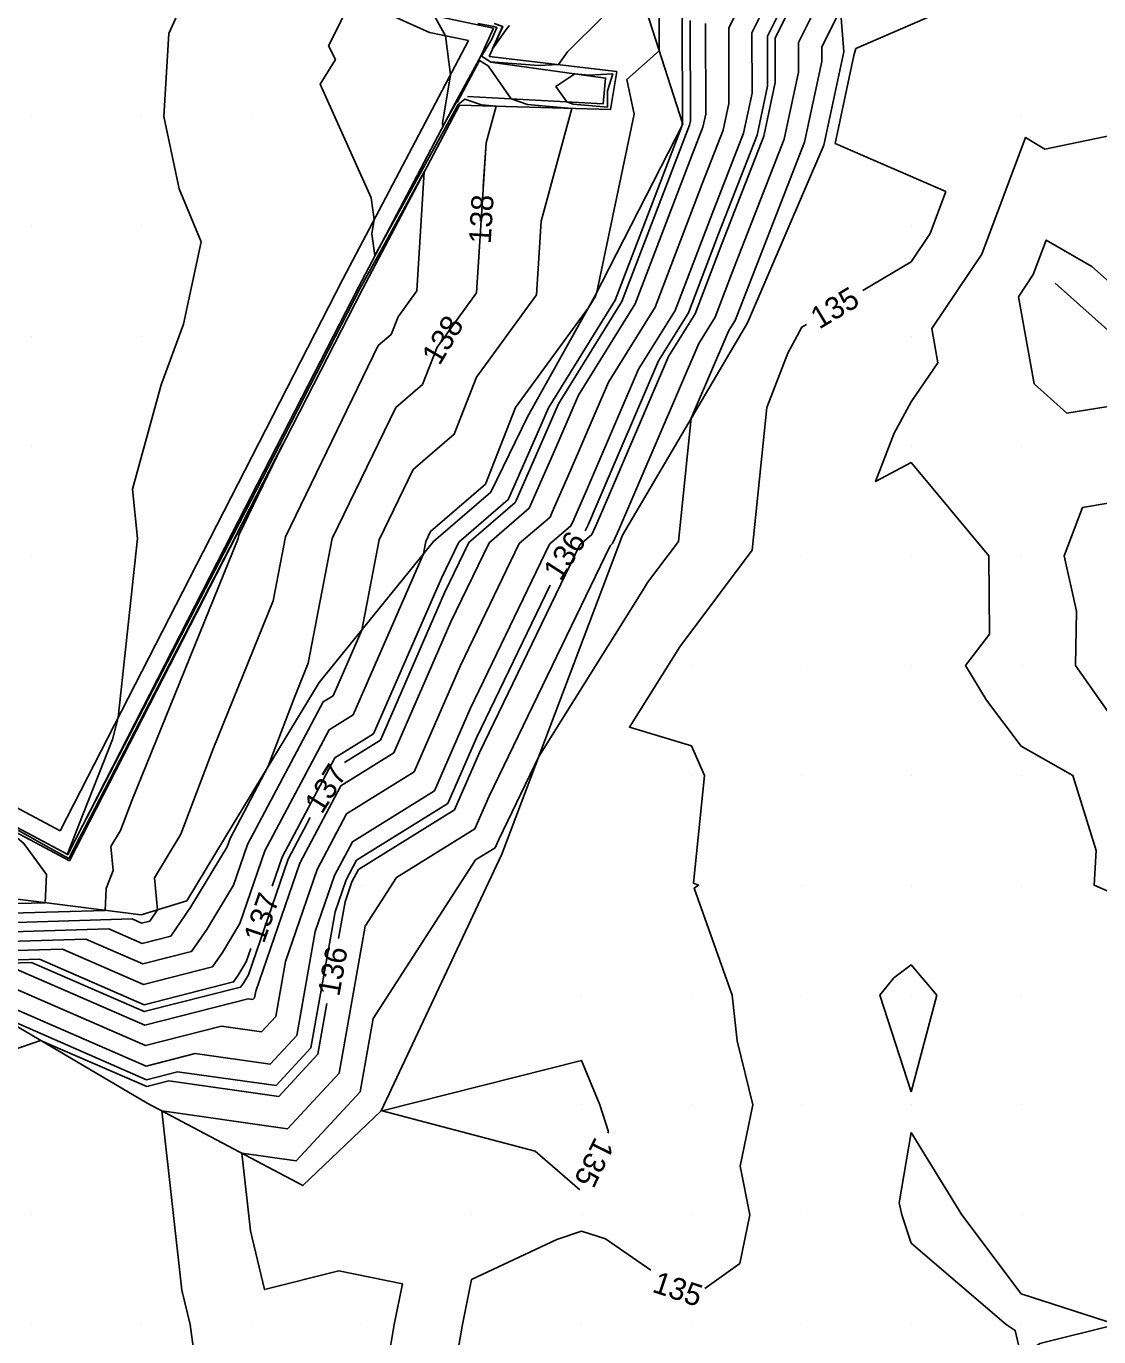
# Model space of a CAD drawing. Extents: x 2354170 to 2357230, y 866100 to 868290.
# Drawn here: x 2354819.4 to 2354917, y 867388.9 to 867508.2 of the extents above; entities that cross this region are included whole.
import ezdxf

# ---------------------------------------------------------------- set-up
doc = ezdxf.new("R2010")
doc.units = 0
for name, color, linetype in [('Default', 7, 'Continuous'), ('DTM Contours Major', 7, 'Continuous'), ('DTM Contours Major Text', 7, 'Continuous'), ('DTM Contours Minor', 7, 'Continuous'), ('DTM Contours Minor Text', 7, 'Continuous'), ('Exist DTM QL2 LIDAR Elevation Point', 7, 'Continuous'), ('PH Exist DTM Breakline', 7, 'Continuous')]:
    doc.layers.add(name, color=color, linetype=linetype)

msp = doc.modelspace()

# ---------------------------------------------------------------- linework, layer by layer
at = {"layer": 'Default'}
for points in [[(2354908.06, 867557.14), (2354907.57, 867556.25), (2354906.54, 867555.11), (2354906, 867553.92), (2354906.01, 867552.89), (2354903.81, 867551.75), (2354902.81, 867551.2), (2354897.26, 867550.29), (2354902.25, 867535.22), (2354904.49, 867532.04), (2354906.37, 867523.61), (2354902.49, 867519.03), (2354904.65, 867516.69), (2354903.48, 867509.91), (2354894.95, 867506.19), (2354894.76, 867505.57), (2354893.06, 867497.56), (2354903.12, 867493.17), (2354901.69, 867489.34), (2354899.97, 867486.78), (2354895.59, 867484.16)], [(2354874.66, 867517.87), (2354874.7, 867517.82), (2354875.25, 867516.95), (2354878.81, 867511.15), (2354879.51, 867509.61), (2354879.15, 867508.91), (2354879.18, 867499.41), (2354879.13, 867499.37), (2354879.14, 867499.31), (2354879.08, 867499.04), (2354873.03, 867483.27), (2354866.96, 867473.47), (2354866.07, 867471.4), (2354863.37, 867465.27), (2354863.31, 867465.13), (2354858.81, 867461.25), (2354857.23, 867457.98), (2354851.06, 867443.81), (2354847.54, 867441.62), (2354842.74, 867432.59), (2354841.83, 867429.94)], [(2354887.4, 867512.92), (2354888.86, 867509.7), (2354887.6, 867507.18), (2354887.61, 867503.09), (2354886.57, 867498.21), (2354882.75, 867488.4), (2354880.31, 867482.04), (2354877.9, 867478.16), (2354871.89, 867464.14), (2354871.26, 867462.69), (2354870.91, 867461.94), (2354869.82, 867461), (2354860.7, 867442.11), (2354858.43, 867436.89), (2354849.67, 867431.44), (2354849.08, 867430.33), (2354848.46, 867428.5), (2354847.86, 867425.17)], [(2354849.7, 867511.93), (2354846.96, 867506.45), (2354847.58, 867505.18), (2354846.18, 867502.95), (2354850.85, 867492.59), (2354851.11, 867490.62), (2354850.9, 867489.33), (2354851.18, 867487.34), (2354855.26, 867494.75), (2354858.75, 867501.1), (2354859.37, 867501.59), (2354860.88, 867501.06), (2354862.2, 867500.94), (2354861.29, 867497.6), (2354860.43, 867483.94), (2354859.1, 867482.11)], [(2354834.05, 867511.2), (2354832.41, 867507.57), (2354831.98, 867500.02), (2354833.37, 867493.42), (2354835.36, 867488.6), (2354833.77, 867481.1), (2354831.72, 867475.59), (2354829.12, 867466.09), (2354829.57, 867461.6), (2354827.82, 867445.28), (2354827.29, 867443.28), (2354824.23, 867435.53), (2354824.14, 867435.29), (2354823.19, 867432.89), (2354823.07, 867432.89), (2354823.19, 867432.82), (2354823.22, 867432.8), (2354823.23, 867432.82), (2354824.54, 867435.36), (2354825.33, 867436.89), (2354838.33, 867462.01), (2354842.97, 867471.03), (2354849.84, 867484.39), (2354852.53, 867489.27), (2354855.67, 867494.98), (2354854.99, 867484.12), (2354853.28, 867481.77), (2354852.65, 867480.16), (2354851.48, 867479.15), (2354843.04, 867461.74), (2354841.92, 867455.91), (2354836.46, 867442.43), (2354833.51, 867434.67), (2354831.13, 867430.71), (2354831.38, 867427.77), (2354830.69, 867426.76), (2354829.95, 867426.57), (2354829.08, 867426.95), (2354816.6, 867426.58)], [(2354814.31, 867420.54), (2354830.35, 867413.56), (2354834.82, 867414.7), (2354841.65, 867413.74), (2354844.07, 867416.35), (2354845.75, 867425.8), (2354847.5, 867430.9), (2354849.14, 867433.98), (2354856.59, 867438.62), (2354859.84, 867446.08), (2354867.06, 867461.06), (2354869.01, 867462.74), (2354869.28, 867463.33), (2354870.44, 867465.96), (2354875.17, 867476.99), (2354878.49, 867482.35), (2354881.86, 867491.14), (2354884.72, 867498.48), (2354885.5, 867502.14), (2354885.49, 867507.61), (2354886.52, 867509.68)], [(2354877.04, 867509.34), (2354877.05, 867505.97), (2354874.1, 867503.37), (2354874.76, 867500.21), (2354871.38, 867484.01), (2354871.21, 867483.58), (2354870.64, 867482.66), (2354863.97, 867473.5), (2354861.25, 867466.54), (2354856.24, 867462.21), (2354855.81, 867461.32), (2354855.59, 867460.18), (2354849.21, 867445.54), (2354847, 867444.17), (2354841.16, 867433.15), (2354838.89, 867426.53), (2354837.3, 867423.9), (2354836.41, 867422.6), (2354830.12, 867421), (2354822.75, 867424.21), (2354815.34, 867423.99)], [(2354816.42, 867421.46), (2354830.29, 867415.42), (2354837.23, 867417.19), (2354840.86, 867416.68), (2354842.15, 867418.07), (2354843.04, 867423.09), (2354845.91, 867431.46), (2354848.6, 867436.53), (2354854.74, 867440.35), (2354858.97, 867450.04), (2354864.31, 867461.12), (2354867.11, 867463.54), (2354867.31, 867463.98), (2354868.98, 867467.77), (2354872.43, 867475.82), (2354876.67, 867482.65), (2354880.97, 867493.87), (2354882.88, 867498.76), (2354883.39, 867501.19), (2354883.38, 867508.04), (2354884.18, 867509.65)], [(2354891.2, 867509.72), (2354889.72, 867506.75), (2354889.72, 867504.04), (2354888.42, 867497.94), (2354883.64, 867485.66), (2354882.13, 867481.73), (2354880.64, 867479.33), (2354873.35, 867462.33), (2354873.23, 867462.05), (2354872.81, 867461.14), (2354872.57, 867460.93), (2354861.57, 867438.14), (2354860.27, 867435.16), (2354853.14, 867430.72), (2354850.29, 867426.3), (2354847.91, 867412.92), (2354843.23, 867407.86), (2354831.8, 867409.47), (2354833.6, 867393.15), (2354834.35, 867390.02), (2354835.02, 867385.06)], [(2354893.54, 867509.74), (2354891.83, 867506.31), (2354891.83, 867505), (2354890.27, 867497.67), (2354884.52, 867482.93), (2354883.95, 867481.42), (2354883.38, 867480.51), (2354879.96, 867472.54), (2354878.79, 867461.3), (2354875.99, 867457.57), (2354875.68, 867457.07), (2354866.09, 867441.74), (2354862.44, 867434.18), (2354862.12, 867433.43), (2354860.33, 867432.32), (2354851.02, 867417.89), (2354849.83, 867411.2), (2354844.02, 867404.92), (2354839.07, 867405.62), (2354839.85, 867398.56), (2354841.14, 867393.21), (2354847.9, 867394.91), (2354853.69, 867393.73), (2354852.94, 867390.02), (2354852.5, 867387.49)], [(2354856.61, 867509.14), (2354857.6, 867507.34), (2354858.06, 867503.81), (2354857.32, 867499.4), (2354857.37, 867499.1), (2354857.99, 867500.24), (2354858.53, 867501.21), (2354858.7, 867501.35), (2354860.68, 867505.1), (2354861.48, 867504.61), (2354863.57, 867501.62), (2354865.05, 867501.1), (2354869.1, 867500.74), (2354866.29, 867490.49), (2354865.87, 867483.76), (2354860.41, 867476.26), (2354858.39, 867471.08), (2354854.66, 867467.86), (2354851.55, 867461.46), (2354849.98, 867453.25), (2354847.37, 867447.27), (2354846.47, 867446.71), (2354839.57, 867433.72), (2354838.3, 867430.03), (2354835.87, 867425.98), (2354834.5, 867423.99), (2354830.06, 867422.86), (2354824.86, 867425.12), (2354815.76, 867424.85)], [(2354818.53, 867422.37), (2354830.23, 867417.28), (2354839.64, 867419.68), (2354840.08, 867419.62), (2354840.23, 867419.78), (2354840.33, 867420.38), (2354844.33, 867432.02), (2354848.07, 867439.07), (2354852.9, 867442.08), (2354858.1, 867454.01), (2354861.56, 867461.18), (2354865.21, 867464.34), (2354865.34, 867464.62), (2354867.52, 867469.58), (2354869.69, 867474.65), (2354874.85, 867482.96), (2354880.09, 867496.61), (2354881.03, 867499.03), (2354881.29, 867500.23), (2354881.27, 867508.48)], [(2354872.02, 867509.17), (2354868.69, 867505.88), (2354867.89, 867504.73), (2354866.05, 867504.64), (2354861.69, 867504.98), (2354860.88, 867505.5), (2354861.81, 867507.06), (2354862.27, 867508.12), (2354861.99, 867508.21), (2354860.55, 867508.47)], [(2354863.42, 867508.28), (2354863.2, 867508.06), (2354861.89, 867506.18), (2354862.78, 867508.21), (2354862.04, 867508.46)], [(2354872.34, 867500.86), (2354872.34, 867502.35), (2354872.82, 867503.89), (2354870.65, 867503.78), (2354869.38, 867503.88), (2354867.64, 867502.75), (2354868.63, 867501.34), (2354869.21, 867501.13), (2354872.34, 867500.86)], [(2354919.88, 867498.64), (2354912.15, 867497.04), (2354910.37, 867498.08), (2354906.39, 867487.47), (2354901.84, 867480.7), (2354902.4, 867477.59), (2354899.97, 867474.04), (2354898.42, 867471.18), (2354896.73, 867466.77), (2354899.97, 867468.5), (2354907.03, 867460.02), (2354907.11, 867452.87), (2354904.93, 867450.02), (2354906.83, 867446.87), (2354909.97, 867442.68), (2354914.69, 867440.02), (2354916.8, 867433.18), (2354916.64, 867430.02), (2354919.97, 867428.58)], [(2354919.92, 867483.23), (2354916.42, 867486.34), (2354912.27, 867488.76), (2354911.09, 867485.61), (2354909.74, 867483.6), (2354911.16, 867475.67), (2354914.15, 867473), (2354920.72, 867474.07)], [(2354890.45, 867481.07), (2354890.03, 867480.83), (2354888.76, 867478.46), (2354886.85, 867473.52), (2354885.5, 867460.53), (2354879, 867451.86), (2354878.92, 867451.74), (2354874.33, 867444.4), (2354879.97, 867442.72), (2354881.18, 867440.02), (2354880.16, 867430.21), (2354880.63, 867430.02), (2354880.23, 867429.76), (2354883.69, 867420.02), (2354884.14, 867415.85), (2354885.58, 867410.02), (2354884.41, 867404.45), (2354885.28, 867400.02), (2354884.38, 867395.6), (2354881.21, 867393.32)], [(2354802.25, 867478.65), (2354802.26, 867477.73), (2354802.73, 867470.02), (2354802.34, 867467.65), (2354800.57, 867460.02), (2354799.34, 867453.58), (2354799.76, 867447.11), (2354797.29, 867446.91), (2354796.84, 867446.87), (2354807.04, 867441.21), (2354818.5, 867434.85), (2354818.21, 867434.7), (2354819.24, 867433.83), (2354821.29, 867430.99), (2354821.17, 867428.43), (2354817.44, 867428.32), (2354816.64, 867428.72), (2354792.35, 867440.01), (2354791.2, 867440.44)], [(2354856.06, 867477), (2354855.52, 867475.62), (2354853.07, 867473.5), (2354847.3, 867461.6), (2354845.11, 867450.23), (2354843.82, 867447.04), (2354841.47, 867440.85), (2354837.99, 867434.28), (2354837.72, 867433.52), (2354834.44, 867428.07), (2354832.6, 867425.38), (2354830, 867424.72), (2354826.97, 867426.04), (2354816.18, 867425.72), (2354811.55, 867428.04), (2354795.14, 867435.66), (2354792.8, 867436.54)], [(2354814.28, 867437.48), (2354819.51, 867434.58), (2354821.23, 867433.62), (2354823.33, 867432.46), (2354824.29, 867434.33), (2354824.77, 867435.25), (2354837.91, 867460.64), (2354838.55, 867461.89), (2354842.78, 867470.11), (2354838.79, 867461.88), (2354838.73, 867461.59), (2354829.1, 867437.81), (2354828.03, 867435), (2354827.16, 867433.56), (2354827.35, 867431.35), (2354826.73, 867429.72), (2354826.64, 867427.73), (2354817.02, 867427.45)], [(2354919.97, 867442.86), (2354914.92, 867450.02), (2354915.02, 867454.96), (2354913.89, 867460.02), (2354915.57, 867464.42), (2354920.25, 867465.19)], [(2354839.89, 867424.26), (2354839.47, 867423.04), (2354838.73, 867421.82), (2354838.32, 867421.22), (2354830.18, 867419.14), (2354820.64, 867423.29), (2354814.92, 867423.12), (2354806.46, 867427.36), (2354797.93, 867431.32), (2354791.68, 867433.65), (2354775.19, 867440.51), (2354768.98, 867443.36), (2354761.29, 867443.59), (2354759.99, 867443.75), (2354761.11, 867442.07), (2354764.8, 867434.65), (2354765.32, 867432.22)], [(2354899.97, 867411.21), (2354897.11, 867420.02), (2354898.39, 867421.59), (2354899.97, 867422.79), (2354902.3, 867420.02), (2354899.97, 867411.21)], [(2354846.81, 867419.26), (2354845.99, 867414.63), (2354842.44, 867410.8), (2354832.41, 867412.21), (2354830.41, 867411.7), (2354820.76, 867415.9), (2354810.81, 867412.45), (2354801.29, 867411.01), (2354800.05, 867411.35), (2354797.83, 867412.15), (2354789.97, 867413.43), (2354788.31, 867410.02), (2354789.97, 867409.18), (2354792.99, 867407), (2354799.97, 867408.17), (2354806, 867406.05), (2354804.82, 867400.02), (2354805.88, 867394.1), (2354806.23, 867393.63)], [(2354851.84, 867409.49), (2354869.97, 867414.06), (2354871.65, 867410.02), (2354872.42, 867407.57), (2354872.37, 867407.46)], [(2354869.82, 867402.3), (2354865.75, 867405.8), (2354851.84, 867409.49)], [(2354899.97, 867407.51), (2354898.87, 867401.12), (2354899.13, 867400.02), (2354899.97, 867397.45), (2354908.62, 867390.02), (2354909.45, 867389.49), (2354909.97, 867387.16), (2354911.68, 867388.3), (2354918.62, 867390.02), (2354909.97, 867392.81), (2354904.58, 867400.02), (2354899.97, 867407.51)], [(2354876.29, 867394.97), (2354872.16, 867397.82), (2354869.97, 867398.54), (2354867.73, 867397.78), (2354859.97, 867394.13), (2354859.14, 867390.02), (2354857.77, 867382.22), (2354856.49, 867380.02), (2354849.97, 867372.61), (2354846.4, 867373.58), (2354847.96, 867370.01), (2354849.97, 867360.16), (2354850.22, 867360.01), (2354854.77, 867354.81), (2354856.51, 867350.01), (2354859.97, 867341.57), (2354862.19, 867347.79), (2354869.97, 867343.88), (2354872.53, 867342.72)]]:
    msp.add_lwpolyline(points, dxfattribs=at)
at = {"layer": 'DTM Contours Major'}
for points in [[(2354908.06, 867557.14), (2354907.57, 867556.25), (2354906.54, 867555.11), (2354906, 867553.92), (2354906.01, 867552.89), (2354903.81, 867551.75), (2354902.81, 867551.2), (2354897.26, 867550.29), (2354902.25, 867535.22), (2354904.49, 867532.04), (2354906.37, 867523.61), (2354902.49, 867519.03), (2354904.65, 867516.69), (2354903.48, 867509.91), (2354894.95, 867506.19), (2354894.76, 867505.57), (2354893.06, 867497.56), (2354903.12, 867493.17), (2354901.69, 867489.34), (2354899.97, 867486.78), (2354895.59, 867484.16)], [(2354890.45, 867481.07), (2354890.03, 867480.83), (2354888.76, 867478.46), (2354886.85, 867473.52), (2354885.5, 867460.53), (2354879, 867451.86), (2354878.92, 867451.74), (2354874.33, 867444.4), (2354879.97, 867442.72), (2354881.18, 867440.02), (2354880.16, 867430.21), (2354880.63, 867430.02), (2354880.23, 867429.76), (2354883.69, 867420.02), (2354884.14, 867415.85), (2354885.58, 867410.02), (2354884.41, 867404.45), (2354885.28, 867400.02), (2354884.38, 867395.6), (2354881.21, 867393.32)], [(2354851.84, 867409.49), (2354869.97, 867414.06), (2354871.65, 867410.02), (2354872.42, 867407.57), (2354872.37, 867407.46)], [(2354869.82, 867402.3), (2354865.75, 867405.8), (2354851.84, 867409.49)], [(2354876.29, 867394.97), (2354872.16, 867397.82), (2354869.97, 867398.54), (2354867.73, 867397.78), (2354859.97, 867394.13), (2354859.14, 867390.02), (2354857.77, 867382.22), (2354856.49, 867380.02), (2354849.97, 867372.61), (2354846.4, 867373.58), (2354847.96, 867370.01), (2354849.97, 867360.16), (2354850.22, 867360.01), (2354854.77, 867354.81), (2354856.51, 867350.01), (2354859.97, 867341.57), (2354862.19, 867347.79), (2354869.97, 867343.88), (2354872.53, 867342.72)]]:
    msp.add_lwpolyline(points, dxfattribs=at)
at = {"layer": 'DTM Contours Minor'}
for points in [[(2354849.7, 867511.93), (2354846.96, 867506.45), (2354847.58, 867505.18), (2354846.18, 867502.95), (2354850.85, 867492.59), (2354851.11, 867490.62), (2354850.9, 867489.33), (2354851.18, 867487.34), (2354855.26, 867494.75), (2354858.75, 867501.1), (2354859.37, 867501.59), (2354860.88, 867501.06), (2354862.2, 867500.94), (2354861.29, 867497.6), (2354861.04, 867493.66)], [(2354870.32, 867462.3), (2354870.6, 867462.9), (2354871.41, 867464.75), (2354876.99, 867477.77), (2354879.7, 867482.14), (2354882.45, 867489.31), (2354885.96, 867498.3), (2354886.91, 867502.77), (2354886.9, 867507.32), (2354888.08, 867509.69)], [(2354879.86, 867508.76), (2354879.88, 867499.6), (2354879.8, 867499.21), (2354879.49, 867498.43), (2354873.64, 867483.17), (2354867.87, 867473.86), (2354866.55, 867470.79), (2354864.03, 867465.05), (2354863.94, 867464.87), (2354859.72, 867461.23), (2354857.52, 867456.65), (2354851.67, 867443.24), (2354848.42, 867441.21)], [(2354863.42, 867508.28), (2354863.2, 867508.06), (2354861.89, 867506.18), (2354862.78, 867508.21), (2354862.04, 867508.46)], [(2354860.67, 867487.67), (2354860.43, 867483.94), (2354856.84, 867479.02), (2354855.52, 867475.62), (2354853.07, 867473.5), (2354847.3, 867461.6), (2354845.11, 867450.23), (2354843.82, 867447.04), (2354841.47, 867440.85), (2354837.99, 867434.28), (2354837.72, 867433.52), (2354834.44, 867428.07), (2354832.6, 867425.38), (2354830, 867424.72), (2354826.97, 867426.04), (2354816.18, 867425.72)], [(2354816.79, 867418.24), (2354830.39, 867412.32), (2354833.22, 867413.04), (2354842.18, 867411.78), (2354845.35, 867415.21), (2354847.55, 867427.6), (2354848.56, 867430.52), (2354849.49, 867432.29), (2354857.82, 867437.47), (2354860.42, 867443.43), (2354867.13, 867457.34)], [(2354845.29, 867436.2), (2354843.27, 867432.4), (2354839.66, 867421.87), (2354839.21, 867421.12), (2354838.95, 867420.75), (2354830.19, 867418.52), (2354819.94, 867422.98), (2354814.78, 867422.83)]]:
    msp.add_lwpolyline(points, dxfattribs=at)
at = {"layer": 'Exist DTM QL2 LIDAR Elevation Point'}
for p, q in [((2354819.97, 867500.02), (2354819.97, 867500.02)), ((2354829.97, 867500.02), (2354829.97, 867500.02)), ((2354839.97, 867500.02), (2354839.97, 867500.02)), ((2354909.97, 867500.02), (2354909.97, 867500.02)), ((2354819.97, 867490.02), (2354819.97, 867490.02)), ((2354829.97, 867490.02), (2354829.97, 867490.02)), ((2354899.97, 867490.02), (2354899.97, 867490.02)), ((2354819.97, 867480.02), (2354819.97, 867480.02)), ((2354829.97, 867480.02), (2354829.97, 867480.02)), ((2354899.97, 867480.02), (2354899.97, 867480.02)), ((2354819.97, 867470.02), (2354819.97, 867470.02)), ((2354899.97, 867470.02), (2354899.97, 867470.02)), ((2354909.97, 867470.02), (2354909.97, 867470.02)), ((2354819.97, 867460.02), (2354819.97, 867460.02)), ((2354889.97, 867460.02), (2354889.97, 867460.02)), ((2354899.97, 867460.02), (2354899.97, 867460.02)), ((2354909.97, 867460.02), (2354909.97, 867460.02)), ((2354879.97, 867450.02), (2354879.97, 867450.02)), ((2354889.97, 867450.02), (2354889.97, 867450.02)), ((2354899.97, 867450.02), (2354899.97, 867450.02)), ((2354909.97, 867450.02), (2354909.97, 867450.02)), ((2354879.97, 867440.02), (2354879.97, 867440.02)), ((2354889.97, 867440.02), (2354889.97, 867440.02)), ((2354899.97, 867440.02), (2354899.97, 867440.02)), ((2354909.97, 867440.02), (2354909.97, 867440.02)), ((2354849.97, 867430.02), (2354849.97, 867430.02)), ((2354879.97, 867430.02), (2354879.97, 867430.02)), ((2354889.97, 867430.02), (2354889.97, 867430.02)), ((2354899.97, 867430.02), (2354899.97, 867430.02)), ((2354909.97, 867430.02), (2354909.97, 867430.02)), ((2354839.97, 867420.02), (2354839.97, 867420.02)), ((2354869.97, 867420.02), (2354869.97, 867420.02)), ((2354879.97, 867420.02), (2354879.97, 867420.02)), ((2354889.97, 867420.02), (2354889.97, 867420.02)), ((2354899.97, 867420.02), (2354899.97, 867420.02)), ((2354909.97, 867420.02), (2354909.97, 867420.02)), ((2354869.97, 867410.02), (2354869.97, 867410.02)), ((2354879.97, 867410.02), (2354879.97, 867410.02)), ((2354889.97, 867410.02), (2354889.97, 867410.02)), ((2354899.97, 867410.02), (2354899.97, 867410.02)), ((2354909.97, 867410.02), (2354909.97, 867410.02)), ((2354819.97, 867400.02), (2354819.97, 867400.02)), ((2354859.97, 867400.02), (2354859.97, 867400.02)), ((2354869.97, 867400.02), (2354869.97, 867400.02)), ((2354879.97, 867400.02), (2354879.97, 867400.02)), ((2354889.97, 867400.02), (2354889.97, 867400.02)), ((2354899.97, 867400.02), (2354899.97, 867400.02)), ((2354909.97, 867400.02), (2354909.97, 867400.02)), ((2354819.97, 867390.02), (2354819.97, 867390.02)), ((2354829.97, 867390.02), (2354829.97, 867390.02)), ((2354839.97, 867390.02), (2354839.97, 867390.02)), ((2354849.97, 867390.02), (2354849.97, 867390.02)), ((2354859.97, 867390.02), (2354859.97, 867390.02)), ((2354869.97, 867390.02), (2354869.97, 867390.02)), ((2354879.97, 867390.02), (2354879.97, 867390.02)), ((2354889.97, 867390.02), (2354889.97, 867390.02)), ((2354899.97, 867390.02), (2354899.97, 867390.02)), ((2354909.97, 867390.02), (2354909.97, 867390.02))]:
    msp.add_line(p, q, dxfattribs=at)
at = {"layer": 'PH Exist DTM Breakline'}
for points in [[(2354885.48, 867565.39), (2354874.47, 867553.2), (2354863.79, 867541.17), (2354852.35, 867528.29), (2354850.39, 867525.54), (2354848.63, 867521.73), (2354848.14, 867518.88), (2354848.02, 867515.26), (2354849.39, 867512.27), (2354851.16, 867510.3), (2354853.18, 867508.98), (2354856.13, 867507.65), (2354859.69, 867506.91)], [(2354886.66, 867564.33), (2354875.65, 867552.15), (2354864.98, 867540.12), (2354853.59, 867527.3), (2354851.77, 867524.74), (2354850.16, 867521.26), (2354849.72, 867518.72), (2354849.62, 867515.58), (2354850.73, 867513.15), (2354852.2, 867511.51), (2354853.94, 867510.37), (2354856.62, 867509.16), (2354861.96, 867508.06)], [(2354889.19, 867561.34), (2354886.42, 867559.3), (2354881.25, 867555.46), (2354875.47, 867547.18), (2354870.79, 867539.2), (2354870.55, 867531.88), (2354873.31, 867516.89), (2354875.88, 867509.58), (2354879.21, 867499.3), (2354871.16, 867483.59), (2354865.05, 867472.66), (2354861.72, 867465.8), (2354856.5, 867461.3), (2354846.1, 867448.47), (2354837.57, 867434.43), (2354834.06, 867428.61), (2354829.92, 867427.32), (2354817.71, 867428.86)], [(2354813.49, 867420.18), (2354830.45, 867410.18), (2354844.62, 867402.68), (2354851.75, 867409.49), (2354862.73, 867432.85), (2354873.7, 867461.89), (2354885.07, 867481.23), (2354892.03, 867497.41), (2354893.84, 867505.9), (2354893.54, 867509.74)], [(2354862.04, 867508.47), (2354862.81, 867508.21), (2354861.57, 867505.47)], [(2354861.96, 867508.06), (2354860.81, 867505.51), (2354858.49, 867501.23)], [(2354859.69, 867506.91), (2354848.27, 867485.21), (2354836.79, 867462.8), (2354822.54, 867434.96)], [(2354858.86, 867501.04), (2354872.62, 867500.64), (2354873.19, 867504.1), (2354861.57, 867505.47)], [(2354861.7, 867504.94), (2354872.16, 867503.5), (2354871.96, 867501.16), (2354859.6, 867501.84)], [(2354858.49, 867501.23), (2354849.67, 867484.48), (2354838.2, 867462.08), (2354823.22, 867432.81)], [(2354858.86, 867501.04), (2354850.04, 867484.28), (2354838.57, 867461.89), (2354823.39, 867432.24)], [(2354960.11, 867447.89), (2354948.85, 867457.32), (2354938.52, 867464.35), (2354920.92, 867477.82), (2354913.07, 867484.83)], [(2354764.24, 867465.2), (2354793.86, 867450.26), (2354822.54, 867434.96)], [(2354763.34, 867463.42), (2354792.93, 867448.48), (2354823.39, 867432.24)], [(2354763.53, 867463.79), (2354793.13, 867448.85), (2354823.22, 867432.81)]]:
    msp.add_lwpolyline(points, dxfattribs=at)

# ---------------------------------------------------------------- texts
at = {"layer": 'Default'}
for s, rotation, p in [('135', 30.9302, (2354891.61, 867480.6)), ('138', 59.2502, (2354857.05, 867477.25)), ('137', 71.073, (2354841.08, 867424.65)), ('136', 79.9207, (2354847.93, 867419.83)), ('135', 243.6964, (2354871.23, 867407.19)), ('135', 341.5133, (2354876.32, 867393.03))]:
    msp.add_text(s, height=2, rotation=rotation, dxfattribs=at).set_placement(p)
at = {"layer": 'DTM Contours Major Text'}
for rotation, p in [(30.9302, (2354891.61, 867480.6)), (243.6964, (2354871.23, 867407.19)), (341.5133, (2354876.32, 867393.03))]:
    msp.add_text('135', height=2, rotation=rotation, dxfattribs=at).set_placement(p)
at = {"layer": 'DTM Contours Minor Text'}
for s, rotation, p in [('138', 86.4124, (2354861.71, 867488.37)), ('136', 57.214, (2354868.06, 867457.62)), ('137', 58.0071, (2354846.35, 867436.42))]:
    msp.add_text(s, height=2, rotation=rotation, dxfattribs=at).set_placement(p)

doc.saveas('drawing.dxf')
